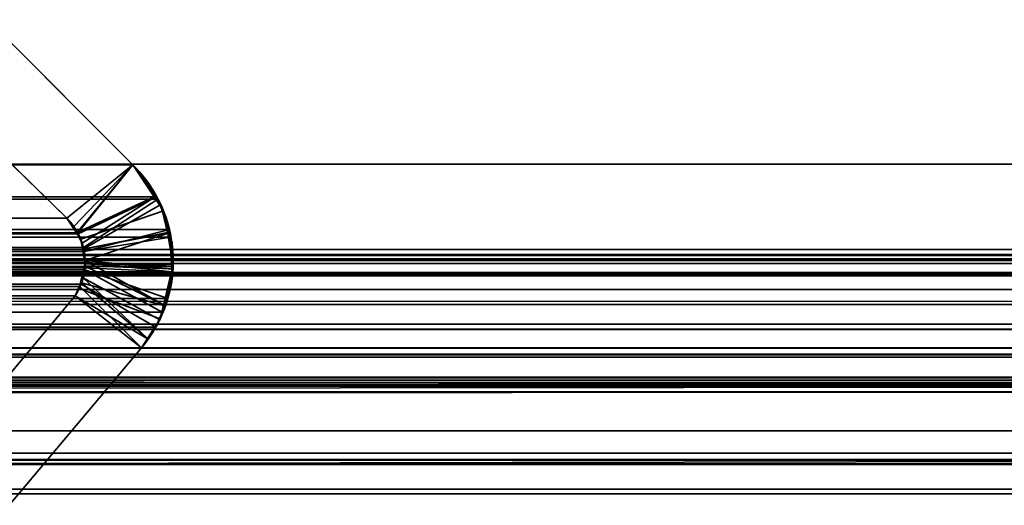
# Model space of a CAD drawing. Header units: millimetres. Extents: x -503 to 6703, y -110 to 193.
# Tile 514 of 656: x 1848.64 to 1855.62, y 0.23 to 3.67. Entities that reach past the tile are written whole.
import ezdxf

# ---------------------------------------------------------------- set-up
doc = ezdxf.new("R2010")
doc.units = ezdxf.units.MM
doc.layers.add('151', color=7, linetype='Continuous', true_color=0xffffff)

# ---------------------------------------------------------------- blocks, each defined once
blk = doc.blocks.new('UG_SURFACE_002')
at = {"layer": '151', "color": 252, "linetype": 'Continuous', "lineweight": 35}
for points in [[(2052.5, -14, 2212.25), (2052.5, 174.4, 2212.25), (947.5, 174.4, 2212.25), (947.5, -14, 2212.25)], [(1097.5, -14, 2062.2499), (1097.5, 174.4, 2062.2499), (1902.5, 174.4, 2062.2499), (1902.5, -14, 2062.2499)]]:
    blk.add_3dface(points, dxfattribs=at)
blk = doc.blocks.new('UG_SURFACE_168')
at = {"layer": '151', "color": 252, "linetype": 'Continuous', "lineweight": 35}
for points in [[(1135.5, -25.92, 2021.75), (1864.5, -25.92, 2021.75), (1864.5, 14.42, 2021.75), (1135.5, 14.42, 2021.75)], [(1137, -25.92, 2020.2501), (1137, 14.42, 2020.2501), (1863, 14.42, 2020.2501), (1863, -25.92, 2020.2501)]]:
    blk.add_3dface(points, dxfattribs=at)
blk = doc.blocks.new('UG_SURFACE_197')
at = {"layer": '151', "color": 7, "linetype": 'Continuous', "lineweight": 35}
for points in [[(1862.175, 2.6459, 2019.4249), (1862.1284, 5.9608, 2019.3784), (1137.8716, 5.9608, 2019.3784), (1137.825, 2.6459, 2019.4249)], [(1138.7951, 2.0412, 2018.4548), (1138.8776, 4.9715, 2018.3723), (1861.1224, 4.9715, 2018.3723), (1861.2049, 2.0412, 2018.4548)], [(1151.8064, 3.8936, 2005.4436), (1150.5557, 2.6395, 2006.6943), (1849.4443, 2.6395, 2006.6943), (1848.1936, 3.8936, 2005.4436)], [(1848.9771, 2.2621, 2006.227), (1847.7288, 3.4787, 2004.9789), (1848.1936, 3.8936, 2005.4436), (1849.4443, 2.6395, 2006.6943)], [(1847.7288, 3.4787, 2004.9789), (1848.9771, 2.2621, 2006.227), (1151.0229, 2.2621, 2006.227), (1152.2712, 3.4787, 2004.9789)], [(1862.1695, 1.0733, 2019.4194), (1137.825, 2.6459, 2019.4249), (1137.7392, 0.3108, 2019.5107)], [(1862.1695, 1.0733, 2019.4194), (1862.175, 2.6459, 2019.4249), (1137.825, 2.6459, 2019.4249)], [(1849.6158, 2.4134, 2006.866), (1849.4443, 2.6395, 2006.6943), (1150.5557, 2.6395, 2006.6943), (1150.3842, 2.4134, 2006.866)], [(1849.4443, 2.6395, 2006.6943), (1849.0555, 2.1585, 2006.3055), (1848.9771, 2.2621, 2006.227)], [(1849.0584, 2.151, 2006.3083), (1849.0555, 2.1585, 2006.3055), (1849.4443, 2.6395, 2006.6943), (1849.6158, 2.4134, 2006.866)], [(1849.705, 2.1819, 2006.9549), (1849.6225, 2.3964, 2006.8724), (1150.3775, 2.3964, 2006.8724), (1150.295, 2.1819, 2006.9549)], [(1150.3842, 2.4134, 2006.866), (1150.3775, 2.3964, 2006.8724), (1849.6225, 2.3964, 2006.8724)], [(1150.3842, 2.4134, 2006.866), (1849.6225, 2.3964, 2006.8724), (1849.6158, 2.4134, 2006.866)], [(1849.6158, 2.4134, 2006.866), (1849.6225, 2.3964, 2006.8724), (1849.0955, 2.0554, 2006.3455), (1849.0584, 2.151, 2006.3083)], [(1849.0988, 2.027, 2006.3488), (1849.0955, 2.0554, 2006.3455), (1849.6225, 2.3964, 2006.8724), (1849.705, 2.1819, 2006.9549)], [(1150.9439, 2.1469, 2006.3062), (1151.0229, 2.2621, 2006.227), (1848.9771, 2.2621, 2006.227)], [(1848.9771, 2.2621, 2006.227), (1849.0555, 2.1585, 2006.3055), (1150.9439, 2.1469, 2006.3062)], [(1150.2897, 2.1271, 2006.9604), (1849.7103, 2.1271, 2006.9604), (1849.705, 2.1819, 2006.9549)], [(1150.295, 2.1819, 2006.9549), (1150.2897, 2.1271, 2006.9604), (1849.705, 2.1819, 2006.9549)], [(1849.705, 2.1819, 2006.9549), (1849.7103, 2.1271, 2006.9604), (1849.0988, 2.027, 2006.3488)], [(1849.7103, 2.1271, 2006.9604), (1150.2897, 2.1271, 2006.9604), (1150.2693, 1.9194, 2006.9807)], [(1849.7307, 1.9194, 2006.9807), (1849.7103, 2.1271, 2006.9604), (1150.2693, 1.9194, 2006.9807)], [(1849.0955, 2.0554, 2006.3455), (1150.8988, 2.0275, 2006.3512), (1150.9269, 2.1222, 2006.3231)], [(1849.0955, 2.0554, 2006.3455), (1150.9269, 2.1222, 2006.3231), (1150.9439, 2.1469, 2006.3062)], [(1849.0555, 2.1585, 2006.3055), (1849.0584, 2.151, 2006.3083), (1150.9439, 2.1469, 2006.3062)], [(1150.9439, 2.1469, 2006.3062), (1849.0584, 2.151, 2006.3083), (1849.0955, 2.0554, 2006.3455)], [(1849.7103, 2.1271, 2006.9604), (1849.7307, 1.9194, 2006.9807), (1849.1082, 1.9483, 2006.3581), (1849.0988, 2.027, 2006.3488)], [(1138.7951, 2.0412, 2018.4548), (1861.2049, 2.0412, 2018.4548), (1861.1883, 1.8784, 2018.4383), (1138.8117, 1.8784, 2018.4383)], [(1150.8925, 1.975, 2006.3577), (1150.8983, 2.026, 2006.3517), (1849.1057, 1.9097, 2006.3558)], [(1849.1082, 1.9483, 2006.3581), (1150.8983, 2.026, 2006.3517), (1150.8988, 2.0275, 2006.3512)], [(1849.1082, 1.9483, 2006.3581), (1849.1057, 1.9097, 2006.3558), (1150.8983, 2.026, 2006.3517)], [(1849.0955, 2.0554, 2006.3455), (1849.0988, 2.027, 2006.3488), (1150.8988, 2.0275, 2006.3512)], [(1150.8988, 2.0275, 2006.3512), (1849.0988, 2.027, 2006.3488), (1849.1082, 1.9483, 2006.3581)], [(1141.6266, 1.997, 2015.6233), (1139.7102, 1.295, 2017.5397), (1860.2898, 1.295, 2017.5397), (1858.3734, 1.997, 2015.6233)], [(1141.7067, 2.0043, 2015.5432), (1141.6266, 1.997, 2015.6233), (1858.3734, 1.997, 2015.6233)], [(1141.7067, 2.0043, 2015.5432), (1858.3734, 1.997, 2015.6233), (1858.2933, 2.0043, 2015.5432)], [(1141.709, 2.0038, 2015.5411), (1858.291, 2.0038, 2015.5411), (1858.1668, 1.974, 2015.4169), (1141.8332, 1.974, 2015.4169)], [(1141.8852, 1.9616, 2015.3649), (1141.8332, 1.974, 2015.4169), (1858.1668, 1.974, 2015.4169)], [(1141.8852, 1.9616, 2015.3649), (1858.1668, 1.974, 2015.4169), (1858.1148, 1.9616, 2015.3649)], [(1858.1148, 1.9616, 2015.3649), (1141.9122, 1.941, 2015.3377), (1141.8852, 1.9616, 2015.3649)], [(1858.1148, 1.9616, 2015.3649), (1858.0878, 1.941, 2015.3377), (1141.9122, 1.941, 2015.3377)], [(1849.1057, 1.9097, 2006.3558), (1150.8967, 1.9101, 2006.3534), (1150.8925, 1.975, 2006.3577)], [(1142.0065, 1.8695, 2015.2435), (1141.9122, 1.941, 2015.3377), (1858.0878, 1.941, 2015.3377)], [(1142.0065, 1.8695, 2015.2435), (1858.0878, 1.941, 2015.3377), (1857.9935, 1.8695, 2015.2435)], [(1150.2693, 1.9194, 2006.9807), (1150.2753, 1.8818, 2006.9747), (1849.7247, 1.8818, 2006.9747), (1849.7307, 1.9194, 2006.9807)], [(1150.8967, 1.9101, 2006.3534), (1849.1057, 1.9097, 2006.3558), (1849.1048, 1.8959, 2006.3548)], [(1150.8993, 1.8701, 2006.3508), (1150.8967, 1.9101, 2006.3534), (1849.1048, 1.8959, 2006.3548)], [(1849.1048, 1.8959, 2006.3548), (1150.9141, 1.8134, 2006.336), (1150.8993, 1.8701, 2006.3508)], [(1150.9141, 1.8134, 2006.336), (1849.1048, 1.8959, 2006.3548), (1849.0796, 1.7957, 2006.3295)], [(1849.6535, 1.5969, 2006.9034), (1849.6088, 1.4909, 2006.8588), (1849.0796, 1.7957, 2006.3295), (1849.1048, 1.8959, 2006.3548)], [(1849.7247, 1.8818, 2006.9747), (1849.6939, 1.6931, 2006.9439), (1849.1048, 1.8959, 2006.3548), (1849.1057, 1.9097, 2006.3558)], [(1849.1048, 1.8959, 2006.3548), (1849.6939, 1.6931, 2006.9439), (1849.6535, 1.5969, 2006.9034)], [(1849.1057, 1.9097, 2006.3558), (1849.1082, 1.9483, 2006.3581), (1849.7247, 1.8818, 2006.9747)], [(1849.1082, 1.9483, 2006.3581), (1849.7307, 1.9194, 2006.9807), (1849.7247, 1.8818, 2006.9747)], [(1138.8117, 1.8784, 2018.4383), (1861.1883, 1.8784, 2018.4383), (1861.1794, 1.8544, 2018.4293)], [(1861.1794, 1.8544, 2018.4293), (1138.8186, 1.8526, 2018.4314), (1138.8117, 1.8784, 2018.4383)], [(1138.8309, 1.8061, 2018.4193), (1138.8186, 1.8526, 2018.4314), (1861.1794, 1.8544, 2018.4293)], [(1138.8309, 1.8061, 2018.4193), (1861.1794, 1.8544, 2018.4293), (1861.1114, 1.6712, 2018.3613)], [(1857.9935, 1.8695, 2015.2435), (1142.0085, 1.8664, 2015.2414), (1142.0065, 1.8695, 2015.2435)], [(1857.9935, 1.8695, 2015.2435), (1857.9915, 1.8664, 2015.2414), (1142.0085, 1.8664, 2015.2414)], [(1142.0085, 1.8664, 2015.2414), (1857.9915, 1.8664, 2015.2414), (1857.9214, 1.7573, 2015.1713), (1142.0786, 1.7573, 2015.1713)], [(1849.6939, 1.6931, 2006.9439), (1150.2753, 1.8818, 2006.9747), (1150.3061, 1.6931, 2006.9439)], [(1849.6939, 1.6931, 2006.9439), (1849.7247, 1.8818, 2006.9747), (1150.2753, 1.8818, 2006.9747)], [(1150.9141, 1.8134, 2006.336), (1849.0796, 1.7957, 2006.3295), (1849.0711, 1.7793, 2006.3212)], [(1849.0711, 1.7793, 2006.3212), (1150.93, 1.7806, 2006.32), (1150.9141, 1.8134, 2006.336)], [(1138.8309, 1.8061, 2018.4193), (1861.1114, 1.6712, 2018.3613), (1861.0958, 1.65, 2018.3458)], [(1861.0958, 1.65, 2018.3458), (1138.905, 1.6498, 2018.3451), (1138.8309, 1.8061, 2018.4193)], [(1142.0786, 1.7573, 2015.1713), (1857.9214, 1.7573, 2015.1713), (1857.2749, 1.074, 2014.5249), (1142.7251, 1.074, 2014.5249)], [(1150.93, 1.7806, 2006.32), (1849.0711, 1.7793, 2006.3212), (1849.0372, 1.7131, 2006.2871)], [(1849.0372, 1.7131, 2006.2871), (1150.9628, 1.7131, 2006.2871), (1150.93, 1.7806, 2006.32)], [(1849.5073, 1.345, 2006.7573), (1849.0372, 1.7131, 2006.2871), (1849.0711, 1.7793, 2006.3212)], [(1849.0711, 1.7793, 2006.3212), (1849.0796, 1.7957, 2006.3295), (1849.6088, 1.4909, 2006.8588), (1849.5073, 1.345, 2006.7573)], [(1150.3061, 1.6931, 2006.9439), (1150.3465, 1.5969, 2006.9034), (1849.6535, 1.5969, 2006.9034), (1849.6939, 1.6931, 2006.9439)], [(1849.0372, 1.7131, 2006.2871), (1848.485, 1.0529, 2005.7349), (1151.515, 1.0529, 2005.7349), (1150.9628, 1.7131, 2006.2871)], [(1848.485, 1.0529, 2005.7349), (1849.0372, 1.7131, 2006.2871), (1849.5073, 1.345, 2006.7573), (1848.5689, 0.2303, 2005.8188)], [(1138.905, 1.6498, 2018.3451), (1861.0958, 1.65, 2018.3458), (1860.993, 1.5104, 2018.2431)], [(1138.9185, 1.6214, 2018.3315), (1138.905, 1.6498, 2018.3451), (1860.993, 1.5104, 2018.2431)], [(1138.9185, 1.6214, 2018.3315), (1860.993, 1.5104, 2018.2431), (1860.9424, 1.4748, 2018.1923)], [(1860.9424, 1.4748, 2018.1923), (1139.0568, 1.4692, 2018.1932), (1138.9185, 1.6214, 2018.3315)], [(1849.6088, 1.4909, 2006.8588), (1150.3465, 1.5969, 2006.9034), (1150.3912, 1.4909, 2006.8588)], [(1849.6088, 1.4909, 2006.8588), (1849.6535, 1.5969, 2006.9034), (1150.3465, 1.5969, 2006.9034)], [(1139.079, 1.4448, 2018.1711), (1139.0568, 1.4692, 2018.1932), (1860.9424, 1.4748, 2018.1923)], [(1139.079, 1.4448, 2018.1711), (1860.9424, 1.4748, 2018.1923), (1860.7571, 1.3446, 2018.007)], [(1150.3912, 1.4909, 2006.8588), (1150.4927, 1.345, 2006.7573), (1849.5073, 1.345, 2006.7573), (1849.6088, 1.4909, 2006.8588)], [(1139.079, 1.4448, 2018.1711), (1860.7571, 1.3446, 2018.007), (1860.7485, 1.3429, 2017.9985)], [(1860.7485, 1.3429, 2017.9985), (1139.2545, 1.3554, 2017.9956), (1139.079, 1.4448, 2018.1711)], [(1139.3539, 1.3048, 2017.8962), (1139.2545, 1.3554, 2017.9956), (1860.7485, 1.3429, 2017.9985)], [(1139.47, 1.3016, 2017.7801), (1139.3539, 1.3048, 2017.8962), (1860.7485, 1.3429, 2017.9985)], [(1860.7485, 1.3429, 2017.9985), (1860.5286, 1.3, 2017.7786), (1139.47, 1.3016, 2017.7801)], [(1150.4927, 1.345, 2006.7573), (1151.4311, 0.2303, 2005.8188), (1848.5689, 0.2303, 2005.8188), (1849.5073, 1.345, 2006.7573)], [(1139.47, 1.3016, 2017.7801), (1860.5286, 1.3, 2017.7786), (1860.4199, 1.2788, 2017.6699)], [(1139.7102, 1.295, 2017.5397), (1139.47, 1.3016, 2017.7801), (1860.4199, 1.2788, 2017.6699)], [(1860.4199, 1.2788, 2017.6699), (1860.2898, 1.295, 2017.5397), (1139.7102, 1.295, 2017.5397)], [(1858.5515, 1.1329, 2015.8014), (1860.0085, 0.5991, 2017.2584), (1139.9915, 0.5991, 2017.2584), (1141.4485, 1.1329, 2015.8014)], [(1858.5515, 1.1329, 2015.8014), (1141.4485, 1.1329, 2015.8014), (1141.4968, 1.1297, 2015.7533)], [(1858.5011, 1.1363, 2015.7511), (1141.4968, 1.1297, 2015.7533), (1141.5606, 1.1255, 2015.6894)], [(1858.5011, 1.1363, 2015.7511), (1858.5031, 1.1361, 2015.753), (1141.4968, 1.1297, 2015.7533)], [(1141.4968, 1.1297, 2015.7533), (1858.5031, 1.1361, 2015.753), (1858.5515, 1.1329, 2015.8014)], [(1141.5606, 1.1255, 2015.6894), (1858.4315, 1.1144, 2015.6815), (1858.5011, 1.1363, 2015.7511)], [(1141.5606, 1.1255, 2015.6894), (1141.5691, 1.1208, 2015.6808), (1858.4315, 1.1144, 2015.6815)], [(1858.3826, 1.0991, 2015.6326), (1141.5691, 1.1208, 2015.6808), (1141.6334, 1.0854, 2015.6167)], [(1858.3826, 1.0991, 2015.6326), (1858.4315, 1.1144, 2015.6815), (1141.5691, 1.1208, 2015.6808)], [(1137.7392, 0.3108, 2019.5107), (1862.2143, 0.3098, 2019.4643), (1862.1695, 1.0733, 2019.4194)], [(1141.6334, 1.0854, 2015.6167), (1858.3674, 1.0844, 2015.6174), (1858.3826, 1.0991, 2015.6326)], [(1858.3674, 1.0844, 2015.6174), (1141.6334, 1.0854, 2015.6167), (1141.6433, 1.08, 2015.6066)], [(1141.6433, 1.08, 2015.6066), (1858.3143, 1.0331, 2015.5642), (1858.3674, 1.0844, 2015.6174)], [(1141.6433, 1.08, 2015.6066), (1141.6857, 1.0331, 2015.5642), (1858.3143, 1.0331, 2015.5642)], [(1143.0248, 0.7572, 2014.2252), (1142.7251, 1.074, 2014.5249), (1857.2749, 1.074, 2014.5249)], [(1143.0248, 0.7572, 2014.2252), (1857.2749, 1.074, 2014.5249), (1856.9752, 0.7572, 2014.2252)], [(1858.3143, 1.0331, 2015.5642), (1141.6857, 1.0331, 2015.5642), (1142.3917, 0.4412, 2014.8582)], [(1142.3917, 0.4412, 2014.8582), (1857.6423, 0.3421, 2014.8923), (1858.3143, 1.0331, 2015.5642)], [(1856.9752, 0.7572, 2014.2252), (1855.5887, -0.0174, 2012.8386), (1144.4113, -0.0174, 2012.8386), (1143.0248, 0.7572, 2014.2252)], [(1855.5887, -0.0174, 2012.8386), (1856.9752, 0.7572, 2014.2252), (1857.3426, 0.0339, 2014.5926), (1855.8663, -0.7668, 2013.1164)], [(1139.577, 0.516, 2017.673), (1860.0085, 0.5991, 2017.2584), (1860.3992, 0.5179, 2017.6492)], [(1139.577, 0.516, 2017.673), (1139.9915, 0.5991, 2017.2584), (1860.0085, 0.5991, 2017.2584)], [(1138.7697, -0.8721, 2018.4803), (1861.1926, 0.5499, 2018.4426), (1861.187, -0.4242, 2018.4369)], [(1138.7697, -0.8721, 2018.4803), (1138.8074, 0.5499, 2018.4426), (1861.1926, 0.5499, 2018.4426)], [(1138.8124, 0.5521, 2018.4376), (1861.1876, 0.5521, 2018.4376), (1861.1926, 0.5499, 2018.4426), (1138.8074, 0.5499, 2018.4426)], [(1861.1853, 0.5531, 2018.4352), (1138.8124, 0.5521, 2018.4376), (1138.8147, 0.5531, 2018.4352)], [(1861.1853, 0.5531, 2018.4352), (1861.1876, 0.5521, 2018.4376), (1138.8124, 0.5521, 2018.4376)], [(1138.8147, 0.5531, 2018.4352), (1138.8216, 0.5528, 2018.4283), (1861.1785, 0.5528, 2018.4286)], [(1861.1785, 0.5528, 2018.4286), (1861.1853, 0.5531, 2018.4352), (1138.8147, 0.5531, 2018.4352)], [(1138.8216, 0.5528, 2018.4283), (1138.8431, 0.5517, 2018.4069), (1861.1569, 0.5518, 2018.4071)], [(1861.1569, 0.5518, 2018.4071), (1861.1785, 0.5528, 2018.4286), (1138.8216, 0.5528, 2018.4283)], [(1861.1029, 0.5494, 2018.353), (1861.1569, 0.5518, 2018.4071), (1138.8431, 0.5517, 2018.4069)], [(1138.8431, 0.5517, 2018.4069), (1138.8972, 0.5491, 2018.3527), (1861.1029, 0.5494, 2018.353)], [(1860.4814, 0.5216, 2017.7314), (1861.1029, 0.5494, 2018.353), (1138.8972, 0.5491, 2018.3527)], [(1138.8972, 0.5491, 2018.3527), (1139.5192, 0.5188, 2017.731), (1860.4814, 0.5216, 2017.7314)], [(1860.3992, 0.5179, 2017.6492), (1860.4814, 0.5216, 2017.7314), (1139.5192, 0.5188, 2017.731)], [(1860.3992, 0.5179, 2017.6492), (1139.5192, 0.5188, 2017.731), (1139.577, 0.516, 2017.673)], [(1857.3426, 0.0339, 2014.5926), (1142.3917, 0.4412, 2014.8582), (1143.8079, -0.7461, 2013.4423)], [(1857.3426, 0.0339, 2014.5926), (1857.6423, 0.3421, 2014.8923), (1142.3917, 0.4412, 2014.8582)], [(1862.3573, -2.122, 2019.6073), (1137.7392, 0.3108, 2019.5107), (1137.651, -2.0879, 2019.5992)], [(1862.3573, -2.122, 2019.6073), (1862.2143, 0.3098, 2019.4643), (1137.7392, 0.3108, 2019.5107)]]:
    blk.add_3dface(points, dxfattribs=at)
blk = doc.blocks.new('UG_SURFACE_198')
at = {"layer": '151', "color": 7, "linetype": 'Continuous', "lineweight": 35}
for points in [[(1848.1936, 3.8936, -7.75), (1849.4443, 2.6395, -7.75), (1848.9771, 2.2621, -7.75), (1847.7288, 3.4787, -7.75)], [(1849.4443, 2.6395, 2006.6943), (1848.1936, 3.8936, 2005.4436), (1847.7288, 3.4787, 2004.9789), (1848.9771, 2.2621, 2006.227)], [(1848.1936, 3.8936, 2005.4436), (1849.4443, 2.6395, 2006.6943), (1849.4443, 2.6395, -7.75), (1848.1936, 3.8936, -7.75)], [(1847.7288, 3.4787, -7.75), (1848.9771, 2.2621, -7.75), (1848.9771, 2.2621, 2006.227), (1847.7288, 3.4787, 2004.9789)], [(1849.0462, 2.1587, -7.75), (1848.9771, 2.2621, -7.75), (1849.4443, 2.6395, -7.75), (1849.5958, 2.4137, -7.75)], [(1848.9771, 2.2621, 2006.227), (1849.0267, 2.2044, 2006.2766), (1849.4443, 2.6395, 2006.6943)], [(1849.4443, 2.6395, 2006.6943), (1849.0267, 2.2044, 2006.2766), (1849.0493, 2.1596, 2006.2993)], [(1849.0493, 2.1596, 2006.2993), (1849.0866, 2.086, 2006.3367), (1849.604, 2.4145, 2006.8541), (1849.4443, 2.6395, 2006.6943)], [(1849.5958, 2.4137, -7.75), (1849.4443, 2.6395, -7.75), (1849.4443, 2.6395, 2006.6943)], [(1849.4443, 2.6395, 2006.6943), (1849.604, 2.4145, 2006.8541), (1849.5958, 2.4137, -7.75)], [(1849.5958, 2.4137, -7.75), (1849.6629, 2.3136, -7.75), (1849.0769, 2.1129, -7.75), (1849.0462, 2.1587, -7.75)], [(1849.643, 2.3595, 2006.8929), (1849.604, 2.4145, 2006.8541), (1849.0866, 2.086, 2006.3367), (1849.0942, 2.0424, 2006.3441)], [(1849.6629, 2.3136, -7.75), (1849.5958, 2.4137, -7.75), (1849.604, 2.4145, 2006.8541)], [(1849.604, 2.4145, 2006.8541), (1849.643, 2.3595, 2006.8929), (1849.6629, 2.3136, -7.75)], [(1849.0896, 2.0422, -7.75), (1849.0769, 2.1129, -7.75), (1849.6629, 2.3136, -7.75), (1849.6904, 2.1604, -7.75)], [(1849.0942, 2.0424, 2006.3441), (1849.7016, 2.1593, 2006.9516), (1849.643, 2.3595, 2006.8929)], [(1849.6904, 2.1604, -7.75), (1849.6629, 2.3136, -7.75), (1849.643, 2.3595, 2006.8929)], [(1849.643, 2.3595, 2006.8929), (1849.7016, 2.1593, 2006.9516), (1849.6904, 2.1604, -7.75)], [(1849.0462, 2.1587, -7.75), (1849.0267, 2.2044, 2006.2766), (1848.9771, 2.2621, 2006.227)], [(1848.9771, 2.2621, 2006.227), (1848.9771, 2.2621, -7.75), (1849.0462, 2.1587, -7.75)], [(1849.0462, 2.1587, -7.75), (1849.0493, 2.1596, 2006.2993), (1849.0267, 2.2044, 2006.2766)], [(1849.0493, 2.1596, 2006.2993), (1849.0462, 2.1587, -7.75), (1849.0769, 2.1129, -7.75)], [(1849.0769, 2.1129, -7.75), (1849.0866, 2.086, 2006.3367), (1849.0493, 2.1596, 2006.2993)], [(1849.0866, 2.086, 2006.3367), (1849.0769, 2.1129, -7.75), (1849.0896, 2.0422, -7.75)], [(1849.6904, 2.1604, -7.75), (1849.7312, 1.9331, -7.75), (1849.1081, 1.9401, -7.75), (1849.0896, 2.0422, -7.75)], [(1849.0942, 2.0424, 2006.3441), (1849.1081, 1.9615, 2006.3581), (1849.7016, 2.1593, 2006.9516)], [(1849.1081, 1.9615, 2006.3581), (1849.7211, 1.902, 2006.9711), (1849.7229, 2.0869, 2006.9728), (1849.7016, 2.1593, 2006.9516)], [(1849.7312, 1.9331, -7.75), (1849.6904, 2.1604, -7.75), (1849.7016, 2.1593, 2006.9516)], [(1849.7241, 1.9032, -7.75), (1849.7312, 1.9331, -7.75), (1849.7016, 2.1593, 2006.9516)], [(1849.7016, 2.1593, 2006.9516), (1849.7229, 2.0869, 2006.9728), (1849.7241, 1.9032, -7.75)], [(1849.0896, 2.0422, -7.75), (1849.0942, 2.0424, 2006.3441), (1849.0866, 2.086, 2006.3367)], [(1849.0942, 2.0424, 2006.3441), (1849.0896, 2.0422, -7.75), (1849.1081, 1.9401, -7.75)], [(1849.1081, 1.9401, -7.75), (1849.1081, 1.9615, 2006.3581), (1849.0942, 2.0424, 2006.3441)], [(1849.7229, 2.0869, 2006.9728), (1849.7211, 1.902, 2006.9711), (1849.7241, 1.9032, -7.75)], [(1849.1081, 1.9401, -7.75), (1849.1038, 1.9247, 2006.3539), (1849.1081, 1.9615, 2006.3581)], [(1849.6683, 1.6459, 2006.9182), (1849.1081, 1.9615, 2006.3581), (1849.1038, 1.9247, 2006.3539)], [(1849.6683, 1.6459, 2006.9182), (1849.7204, 1.8123, 2006.9704), (1849.7211, 1.902, 2006.9711), (1849.1081, 1.9615, 2006.3581)], [(1849.1044, 1.9246, -7.75), (1849.076, 1.8059, -7.75), (1849.0794, 1.8073, 2006.3293)], [(1849.7241, 1.9032, -7.75), (1849.6621, 1.644, -7.75), (1849.076, 1.8059, -7.75), (1849.1044, 1.9246, -7.75)], [(1849.0794, 1.8073, 2006.3293), (1849.0938, 1.8397, 2006.3438), (1849.1044, 1.9246, -7.75)], [(1849.0938, 1.8397, 2006.3438), (1849.1038, 1.9247, 2006.3539), (1849.1044, 1.9246, -7.75)], [(1849.1038, 1.9247, 2006.3539), (1849.0938, 1.8397, 2006.3438), (1849.6357, 1.542, 2006.8858), (1849.6683, 1.6459, 2006.9182)], [(1849.1081, 1.9401, -7.75), (1849.1044, 1.9246, -7.75), (1849.1038, 1.9247, 2006.3539)], [(1849.1044, 1.9246, -7.75), (1849.1081, 1.9401, -7.75), (1849.7241, 1.9032, -7.75)], [(1849.1081, 1.9401, -7.75), (1849.7312, 1.9331, -7.75), (1849.7241, 1.9032, -7.75)], [(1849.6683, 1.6459, 2006.9182), (1849.6621, 1.644, -7.75), (1849.7241, 1.9032, -7.75)], [(1849.7241, 1.9032, -7.75), (1849.7204, 1.8123, 2006.9704), (1849.6683, 1.6459, 2006.9182)], [(1849.7241, 1.9032, -7.75), (1849.7211, 1.902, 2006.9711), (1849.7204, 1.8123, 2006.9704)], [(1849.55, 1.4105, 2006.7999), (1849.0938, 1.8397, 2006.3438), (1849.0794, 1.8073, 2006.3293)], [(1849.55, 1.4105, 2006.7999), (1849.6357, 1.542, 2006.8858), (1849.0938, 1.8397, 2006.3438)], [(1849.0372, 1.7131, 2006.2871), (1849.0794, 1.8073, 2006.3293), (1849.0661, 1.7643, -7.75)], [(1849.0794, 1.8073, 2006.3293), (1849.0372, 1.7131, 2006.2871), (1849.5073, 1.345, 2006.7573), (1849.55, 1.4105, 2006.7999)], [(1849.0661, 1.7643, -7.75), (1849.0372, 1.7131, -7.75), (1849.0372, 1.7131, 2006.2871)], [(1849.0372, 1.7131, -7.75), (1849.0661, 1.7643, -7.75), (1849.6398, 1.5504, -7.75), (1849.5485, 1.4088, -7.75)], [(1849.0794, 1.8073, 2006.3293), (1849.076, 1.8059, -7.75), (1849.0661, 1.7643, -7.75)], [(1849.6621, 1.644, -7.75), (1849.6398, 1.5504, -7.75), (1849.0661, 1.7643, -7.75), (1849.076, 1.8059, -7.75)], [(1849.0372, 1.7131, -7.75), (1848.485, 1.0529, -7.75), (1848.485, 1.0529, 2005.7349), (1849.0372, 1.7131, 2006.2871)], [(1848.485, 1.0529, -7.75), (1849.0372, 1.7131, -7.75), (1849.5073, 1.345, -7.75), (1848.5689, 0.2303, -7.75)], [(1848.5689, 0.2303, 2005.8188), (1849.5073, 1.345, 2006.7573), (1849.0372, 1.7131, 2006.2871), (1848.485, 1.0529, 2005.7349)], [(1849.5485, 1.4088, -7.75), (1849.5073, 1.345, -7.75), (1849.0372, 1.7131, -7.75)], [(1849.6621, 1.644, -7.75), (1849.6683, 1.6459, 2006.9182), (1849.6357, 1.542, 2006.8858)], [(1849.6357, 1.542, 2006.8858), (1849.6398, 1.5504, -7.75), (1849.6621, 1.644, -7.75)], [(1849.55, 1.4105, 2006.7999), (1849.5485, 1.4088, -7.75), (1849.6398, 1.5504, -7.75)], [(1849.6398, 1.5504, -7.75), (1849.6357, 1.542, 2006.8858), (1849.55, 1.4105, 2006.7999)], [(1849.5485, 1.4088, -7.75), (1849.55, 1.4105, 2006.7999), (1849.5073, 1.345, 2006.7573)], [(1849.5073, 1.345, 2006.7573), (1849.5073, 1.345, -7.75), (1849.5485, 1.4088, -7.75)], [(1849.5073, 1.345, 2006.7573), (1848.5689, 0.2303, 2005.8188), (1848.5689, 0.2303, -7.75), (1849.5073, 1.345, -7.75)]]:
    blk.add_3dface(points, dxfattribs=at)

msp = doc.modelspace()

# ---------------------------------------------------------------- linework, layer by layer
at = {"layer": '151', "color": 252, "linetype": 'Continuous', "lineweight": -3, "true_color": 0x939598}
for p, q in [((1848.1937, 3.8936, -7.75), (1849.4443, 2.6395, -7.75)), ((1849.4443, 2.6395, 2006.6943), (1848.1937, 3.8936, 2005.4437)), ((1849.4443, 2.6395, 2006.6943), (1848.1937, 3.8936, 2005.4437)), ((1848.977, 2.2621, 2006.227), (1847.7289, 3.4787, 2004.9789)), ((1848.977, 2.2621, 2006.227), (1847.7289, 3.4787, 2004.9789)), ((1847.7289, 3.4787, -7.75), (1848.977, 2.2621, -7.75)), ((1862.175, 2.6459, 2019.425), (1137.825, 2.6459, 2019.425)), ((1150.5557, 2.6395, 2006.6943), (1849.4443, 2.6395, 2006.6943)), ((1849.4443, 2.6395, 2006.6943), (1849.4443, 2.6395, -7.75)), ((1848.977, 2.2621, 2006.227), (1151.023, 2.2621, 2006.227)), ((1848.977, 2.2621, -7.75), (1848.977, 2.2621, 2006.227)), ((1138.7951, 2.0412, 2018.4549), (1861.2049, 2.0412, 2018.4549)), ((1141.6266, 1.997, 2015.6234), (1858.3734, 1.997, 2015.6234)), ((1138.8117, 1.8784, 2018.4383), (1861.1883, 1.8784, 2018.4383)), ((1142.0786, 1.7573, 2015.1714), (1857.9214, 1.7573, 2015.1714)), ((1849.0372, 1.7131, 2006.2872), (1150.9628, 1.7131, 2006.2872)), ((1849.0372, 1.7131, -7.75), (1848.485, 1.0529, -7.75)), ((1849.0372, 1.7131, 2006.2872), (1848.485, 1.0529, 2005.735)), ((1849.0372, 1.7131, 2006.2872), (1848.485, 1.0529, 2005.735)), ((1849.0372, 1.7131, -7.75), (1849.0372, 1.7131, 2006.2872)), ((1150.4927, 1.345, 2006.7573), (1849.5073, 1.345, 2006.7573)), ((1849.5073, 1.345, 2006.7573), (1848.5689, 0.2303, 2005.8189)), ((1849.5073, 1.345, -7.75), (1848.5689, 0.2303, -7.75)), ((1849.5073, 1.345, 2006.7573), (1848.5689, 0.2303, 2005.8189)), ((1849.5073, 1.345, 2006.7573), (1849.5073, 1.345, -7.75)), ((1139.7101, 1.295, 2017.5399), (1860.2899, 1.295, 2017.5399)), ((1858.5515, 1.1329, 2015.8015), (1141.4485, 1.1329, 2015.8015)), ((1858.3143, 1.0331, 2015.5643), (1141.6857, 1.0331, 2015.5643)), ((1860.0084, 0.5991, 2017.2584), (1139.9916, 0.5991, 2017.2584)), ((1861.1926, 0.5499, 2018.4426), (1138.8074, 0.5499, 2018.4426))]:
    msp.add_line(p, q, dxfattribs=at)
for points, knots in [([(1849.4443, 2.6395, 2006.6943), (1849.5087, 2.5767, 2006.7587), (1849.5682, 2.501, 2006.8182), (1849.6538, 2.3438, 2006.9038), (1849.6849, 2.2651, 2006.9349), (1849.7251, 2.0983, 2006.9751), (1849.7343, 2.0076, 2006.9843), (1849.7276, 1.8421, 2006.9776), (1849.7147, 1.7647, 2006.9647), (1849.6729, 1.6205, 2006.9229), (1849.6435, 1.5522, 2006.8935), (1849.5787, 1.4376, 2006.8287), (1849.5443, 1.3888, 2006.7943), (1849.5073, 1.345, 2006.7573)], [0, 0, 0, 0, 0.216801, 0.216801, 0.388943, 0.388943, 0.56272, 0.56272, 0.714161, 0.714161, 0.867331, 0.867331, 1, 1, 1, 1]), ([(1848.977, 2.2621, 2006.227), (1849.0065, 2.2334, 2006.2565), (1849.0337, 2.1986, 2006.2837), (1849.0641, 2.1427, 2006.3141), (1849.0719, 2.126, 2006.3219), (1849.0853, 2.0915, 2006.3353), (1849.0909, 2.0737, 2006.3409), (1849.1039, 2.0212, 2006.3539), (1849.1084, 1.9845, 2006.3584), (1849.1081, 1.9308, 2006.3581), (1849.107, 1.9132, 2006.357), (1849.1003, 1.861, 2006.3503), (1849.0915, 1.8269, 2006.3415), (1849.0681, 1.7658, 2006.3181), (1849.0536, 1.738, 2006.3036), (1849.0372, 1.7131, 2006.2872)], [0, 0, 0, 0, 0.238349, 0.238349, 0.331151, 0.331151, 0.421599, 0.421599, 0.592102, 0.592102, 0.673842, 0.673842, 0.840562, 0.840562, 1, 1, 1, 1]), ([(1851.6124, -0.7357, 2008.8624), (1852.7368, -0.923, 2009.9868), (1853.8602, -0.8246, 2011.1102), (1855.4986, -0.226, 2012.7486), (1856.0245, 0.0461, 2013.2745), (1857.0276, 0.7643, 2014.2776), (1857.5041, 1.2119, 2014.7541), (1857.9214, 1.7573, 2015.1714)], [0, 0, 0, 0, 0.5, 0.5, 0.75, 0.75, 1, 1, 1, 1]), ([(1851.7144, -1.4582, 2008.9644), (1852.8849, -1.6701, 2010.1349), (1854.0566, -1.583, 2011.3066), (1855.7688, -0.985, 2013.0188), (1856.3191, -0.7102, 2013.5691), (1857.3711, 0.0189, 2014.6211), (1857.8726, 0.4754, 2015.1226), (1858.3143, 1.0331, 2015.5643)], [0, 0, 0, 0, 0.5, 0.5, 0.75, 0.75, 1, 1, 1, 1])]:
    msp.add_open_spline(points, degree=3, knots=knots, dxfattribs=at)
for points in [[(1849.4443, 2.6395, 2006.6943), (1849.8015, 2.2915, 2007.0515), (1849.8291, 1.7265, 2007.0791), (1849.5073, 1.345, 2006.7573)], [(1849.4443, 2.6395, -7.75), (1849.8015, 2.2915, -7.75), (1849.8291, 1.7265, -7.75), (1849.5073, 1.345, -7.75)], [(1849.0372, 1.7131, 2006.2872), (1849.1512, 1.8869, 2006.4012), (1849.1257, 2.117, 2006.3757), (1848.977, 2.2621, 2006.227)], [(1848.977, 2.2621, -7.75), (1849.1257, 2.117, -7.75), (1849.1512, 1.8869, -7.75), (1849.0372, 1.7131, -7.75)], [(1851.6124, -0.7357, 2008.8624), (1854.0145, -1.1357, 2011.2645), (1856.4414, -0.1772, 2013.6914), (1857.9214, 1.7573, 2015.1714)], [(1851.6124, -0.7357, -7.75), (1854.0145, -1.1357, -7.75), (1856.4414, -0.1772, -7.75), (1857.9214, 1.7573, -7.75)], [(1858.3143, 1.0331, 2015.5643), (1856.7426, -0.9513, 2013.9926), (1854.2053, -1.9092, 2011.4553), (1851.7144, -1.4582, 2008.9644)], [(1851.7144, -1.4582, -7.75), (1854.2053, -1.9092, -7.75), (1856.7426, -0.9513, -7.75), (1858.3143, 1.0331, -7.75)]]:
    msp.add_open_spline(points, degree=3, dxfattribs=at)

# ---------------------------------------------------------------- block references
for name in ['UG_SURFACE_002', 'UG_SURFACE_168', 'UG_SURFACE_197', 'UG_SURFACE_198']:
    msp.add_blockref(name, (0, 0), dxfattribs=at)

doc.saveas('drawing.dxf')
